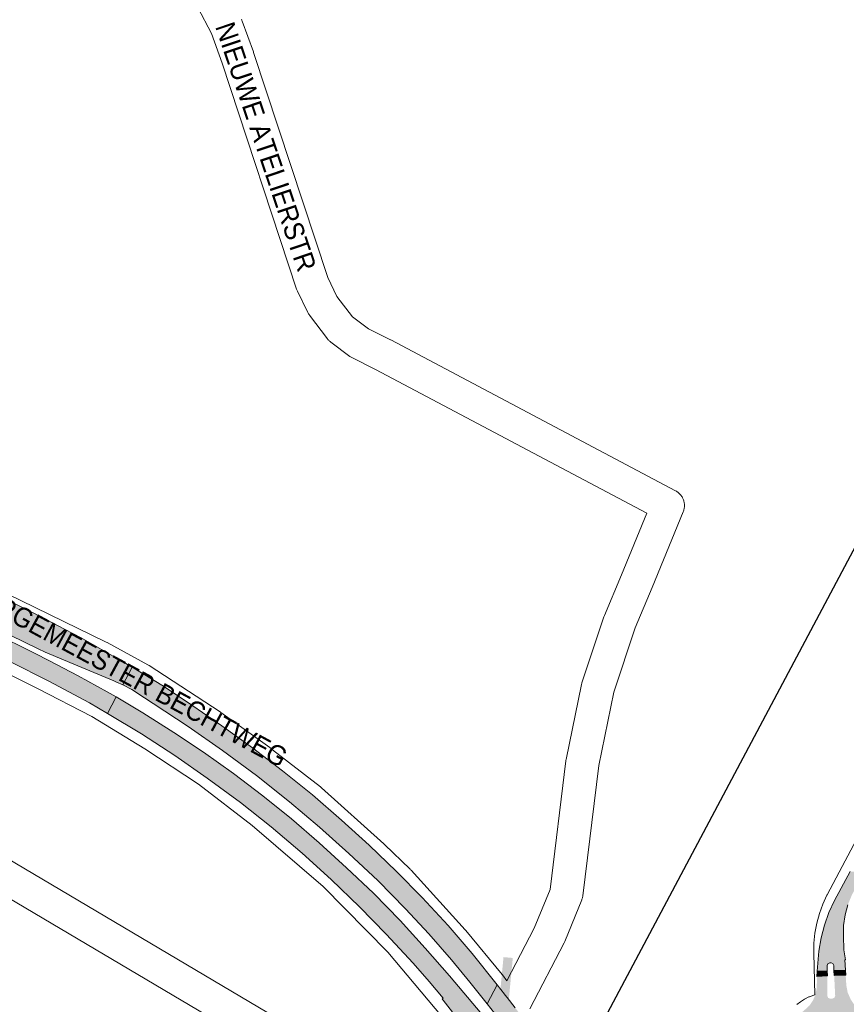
# Paper-space layout 'Layout1' of a CAD drawing. Header units: metres. Extents: x 123097 to 144122, y 392739 to 407589.
# Tile 440 of 510: x 136581 to 136904, y 398862 to 399248. Entities that reach past the tile are written whole.
import ezdxf
from ezdxf.enums import TextEntityAlignment as Align

# ---------------------------------------------------------------- set-up
doc = ezdxf.new("R2010")
doc.units = ezdxf.units.M
doc.header["$MEASUREMENT"] = 0
for name, color, linetype, lineweight in [('gs-anno-wegen algemeen tekst', 7, 'Continuous', 0), ('gs-knt-hoofdweg', 7, 'Continuous', 0), ('gs-knt-spoorlijn', 7, 'Continuous', 30), ('gs-knt-wegen algemeen', 7, 'Continuous', 0), ('gs-symb-viaduct', 7, 'Continuous', 0), ('ir-ARC-asfalt-hoofdwegen-te inspecteren', 5, 'Continuous', 0)]:
    doc.layers.add(name, color=color, linetype=linetype, lineweight=lineweight)
doc.styles.add('Style-Arial', font='arial.ttf')

# ---------------------------------------------------------------- blocks, each defined once
blk = doc.blocks.new('gg0-viaduct_6')
at = {"layer": 'gs-symb-viaduct', "linetype": 'Continuous'}
blk.add_hatch(color=7, dxfattribs=at).paths.add_polyline_path([(-55.76, -16.89), (-58, -14), (-40, 0), (40, 0), (58, -14), (55.76, -16.89), (38.75, -3.66), (-38.75, -3.66)])

psp = doc.layouts.get("Layout1")

# ---------------------------------------------------------------- hatches: boundary and pattern name
at = {"layer": 'ir-ARC-asfalt-hoofdwegen-te inspecteren', "linetype": 'Continuous', "lineweight": 13}
for points in [[(136621.011, 398986.92), (136624.724, 398993.801), (136619.779, 398996.767), (136604.663, 399005.283), (136585.71, 399015.318), (136570.114, 399023.029), (136565.733, 399025.743), (136563.583, 399027.074), (136542.079, 399040.375), (136538.526, 399042.268), (136534.913, 399043.847), (136520.243, 399050.08), (136503.99, 399057), (136485.501, 399064.84), (136464.669, 399073.703), (136457.058, 399076.956), (136456.708, 399077.106), (136450.203, 399079.409), (136443.73, 399064.107), (136445.546, 399063.373), (136478.15, 399049.499), (136496.641, 399041.7), (136514.561, 399034.12), (136529.311, 399027.847), (136544.437, 399021.341), (136555.989, 399016.185), (136558.328, 399015.106), (136560.61, 399014.052), (136565.34, 399011.869), (136568, 399010.585), (136571.467, 399008.95), (136587.834, 399001.002), (136590.556, 398999.761), (136603.389, 398994.408), (136617.566, 398988.468), (136618.556, 398988.037)], [(136767.707, 398869.371), (136757.898, 398881.695), (136748.456, 398892.583), (136738.258, 398903.665), (136728.296, 398913.84), (136717.614, 398924.054), (136706.689, 398933.949), (136695.319, 398943.79), (136683.576, 398953.252), (136671.845, 398962.226), (136659.866, 398970.873), (136648.479, 398978.709), (136636.962, 398986.361), (136624.724, 398993.801), (136621.011, 398986.92), (136624.547, 398985.054), (136629.588, 398981.776), (136632.887, 398979.651), (136646.662, 398970.619), (136660.153, 398961.181), (136673.408, 398951.368), (136686.302, 398941.149), (136698.115, 398931.186), (136709.639, 398920.836), (136720.924, 398910.22), (136731.79, 398899.178), (136740.966, 398889.319), (136749.845, 398879.153), (136757.008, 398870.485), (136763.84, 398861.895)], [(136899.558, 398876.999), (136899.648, 398874.979), (136904.143, 398875.157), (136903.913, 398879.113), (136904.202, 398879.122), (136903.546, 398883.07), (136903.364, 398888.551), (136903.428, 398892.692), (136904.012, 398896.793), (136905.106, 398900.787), (136906.693, 398904.613), (136911.45, 398913.592), (136905.984, 398913.788), (136899.902, 398902.374), (136897.704, 398897.667), (136895.943, 398892.78), (136894.633, 398887.753), (136893.785, 398882.628), (136893.028, 398874.69), (136897.041, 398874.84), (136897.012, 398876.929), (136897.314, 398877.622), (136897.996, 398877.946), (136898.519, 398877.956), (136899.228, 398877.684)], [(136770.89, 398865.332), (136770.604, 398865.695), (136767.707, 398869.371), (136763.84, 398861.895), (136766.63, 398858.267), (136766.914, 398857.899), (136767.639, 398856.956), (136772.223, 398850.997), (136773.997, 398848.691), (136780.495, 398839.721), (136780.744, 398839.378), (136780.954, 398839.088), (136781.077, 398838.918), (136784.354, 398834.118), (136786.497, 398830.979), (136788.921, 398827.429), (136790.768, 398824.565), (136793.159, 398820.858), (136795.272, 398817.583), (136795.684, 398816.944), (136796.12, 398816.268), (136796.284, 398816.013), (136797.289, 398814.346), (136801.796, 398806.865), (136803.957, 398803.278), (136806.19, 398799.384), (136810.629, 398791.641), (136814.901, 398799.718), (136810.42, 398807.422), (136808.345, 398810.991), (136806.127, 398814.579), (136801.642, 398821.833), (136800.231, 398824.115), (136800.018, 398824.459), (136799.796, 398824.795), (136799.45, 398825.32), (136797.269, 398828.625), (136794.892, 398832.226), (136792.772, 398835.438), (136790.862, 398838.191), (136788.704, 398841.301), (136784.936, 398846.732), (136784.721, 398847.042), (136784.666, 398847.116), (136784.479, 398847.368), (136776.198, 398858.493), (136774.798, 398860.374), (136771.629, 398864.394)]]:
    psp.add_hatch(color=5, dxfattribs=at).paths.add_polyline_path(points, flags=0)
at = {"layer": 'ir-ARC-asfalt-hoofdwegen-te inspecteren', "linetype": 'Continuous', "lineweight": 13, "extrusion": (0, 0, -1)}
for points in [[(-136556.815, 399005.392), (-136562.296, 399002.904), (-136577.071, 398995.92), (-136592.059, 398988.342), (-136607.939, 398979.83), (-136615.085, 398975.726), (-136618.45, 398982.164), (-136614.919, 398984.184), (-136603.541, 398990.487), (-136592.034, 398996.466), (-136586.761, 398999.24), (-136569.665, 399007.565), (-136559.754, 399012.101), (-136557.468, 399013.147), (-136552.453, 399015.442), (-136533.222, 399023.897), (-136515.717, 399031.307), (-136490.874, 399041.766), (-136454.925, 399056.934), (-136442.845, 399062.044), (-136439.852, 399054.968), (-136441.603, 399054.677), (-136443.289, 399054.125), (-136448.346, 399051.86), (-136476.65, 399039.8), (-136489.365, 399034.534), (-136509.014, 399026.216), (-136536.298, 399014.645), (-136550.071, 399008.452), (-136554.52, 399006.433)], [(-136615.085, 398975.726), (-136628.361, 398967.765), (-136641.359, 398959.247), (-136654.151, 398950.35), (-136667.082, 398940.863), (-136679.146, 398931.31), (-136691.348, 398920.921), (-136702.69, 398910.631), (-136713.797, 398899.93), (-136724.198, 398889.274), (-136734.769, 398877.841), (-136741.128, 398870.642), (-136746.519, 398864.123), (-136746.179, 398863.827), (-136746.561, 398863.349), (-136752.025, 398856.373), (-136751.949, 398855.557), (-136752.424, 398854.95), (-136753.474, 398853.64), (-136753.997, 398853.025), (-136754.801, 398852.885), (-136757.466, 398849.569), (-136761.745, 398857.843), (-136749.06, 398872.849), (-136739.528, 398883.714), (-136729.655, 398894.6), (-136719.25, 398905.243), (-136708.651, 398915.261), (-136697.977, 398924.996), (-136687.119, 398934.401), (-136675.88, 398943.449), (-136664.411, 398952.139), (-136652.677, 398960.493), (-136640.971, 398968.31), (-136628.867, 398975.963), (-136618.45, 398982.164)]]:
    psp.add_hatch(color=5, dxfattribs=at).paths.add_polyline_path(points, flags=0)
h = psp.add_hatch(color=5, dxfattribs=at)
h.paths.add_polyline_path([(-136893.94, 398816.866), (-136898.239, 398816.954), (-136897.827, 398824.869), (-136898.074, 398825.638), (-136898.801, 398825.99), (-136899.95, 398826.036), (-136900.672, 398825.783), (-136900.947, 398825.069), (-136901.023, 398817.043), (-136904.917, 398817.22), (-136905.04, 398821.752), (-136905.424, 398823.833), (-136906.087, 398825.842), (-136906.939, 398827.613), (-136908.097, 398829.201), (-136909.522, 398830.555), (-136912.55, 398833.415), (-136915.548, 398836.427), (-136918.054, 398838.186), (-136920.903, 398839.305), (-136923.936, 398839.722), (-136926.995, 398839.863), (-136926.914, 398844.21), (-136918.917, 398843.981), (-136918.207, 398844.275), (-136917.881, 398844.97), (-136917.841, 398846.121), (-136918.16, 398846.814), (-136918.873, 398847.085), (-136926.887, 398846.882), (-136926.805, 398851.001), (-136921.762, 398851.153), (-136919.093, 398851.66), (-136918.582, 398851.829), (-136916.63, 398852.741), (-136914.876, 398853.994), (-136913.381, 398855.546), (-136911.806, 398857.424), (-136910.035, 398859.117), (-136908.658, 398860.502), (-136907.337, 398861.981), (-136906.252, 398863.641), (-136905.055, 398866.278), (-136904.511, 398869.123), (-136904.254, 398873.121), (-136899.742, 398872.983), (-136900.143, 398865.122), (-136899.873, 398864.359), (-136899.139, 398864.019), (-136898.056, 398864.01), (-136897.374, 398864.292), (-136897.079, 398864.969), (-136897.064, 398872.862), (-136892.968, 398872.617), (-136892.955, 398869.943), (-136892.835, 398867.666), (-136892.342, 398865.44), (-136891.489, 398863.326), (-136890.038, 398861.238), (-136888.162, 398859.521), (-136886.659, 398858.227), (-136885.332, 398856.753), (-136883.684, 398854.858), (-136881.775, 398853.225), (-136879.647, 398851.89), (-136877.419, 398850.964), (-136875.066, 398850.434), (-136870.88, 398849.924), (-136870.915, 398845.616), (-136878.78, 398845.981), (-136879.51, 398845.722), (-136879.836, 398845.02), (-136879.876, 398843.952), (-136879.629, 398843.233), (-136878.933, 398842.927), (-136870.925, 398842.901), (-136870.991, 398839.076), (-136875.076, 398838.939), (-136877.9, 398838.544), (-136880.566, 398837.532), (-136882.681, 398836.059), (-136884.443, 398834.178), (-136885.381, 398832.986), (-136886.475, 398831.934), (-136889.043, 398829.608), (-136891.294, 398826.975), (-136892.64, 398824.211), (-136893.469, 398821.25)])
h.paths.add_polyline_path([(-136897.337, 398832.558), (-136900.366, 398832.559), (-136903.306, 398833.284), (-136905.987, 398834.691), (-136908.253, 398836.7), (-136909.973, 398839.192), (-136911.046, 398842.024), (-136911.411, 398845.03), (-136911.046, 398848.036), (-136909.971, 398850.867), (-136908.251, 398853.359), (-136905.984, 398855.366), (-136903.303, 398856.773), (-136900.363, 398857.498), (-136897.334, 398857.497), (-136894.395, 398856.772), (-136891.713, 398855.365), (-136889.447, 398853.357), (-136887.727, 398850.864), (-136886.654, 398848.033), (-136886.289, 398845.027), (-136886.654, 398842.021), (-136887.728, 398839.19), (-136889.449, 398836.698), (-136891.716, 398834.69), (-136894.397, 398833.283)], flags=16)

# ---------------------------------------------------------------- linework, layer by layer
at = {"layer": 'gs-knt-hoofdweg', "color": 7, "linetype": 'Continuous', "flags": 128}
for points in [[(136570.03, 399025.317), (136614.577, 399003.617), (136614.885, 399003.458), (136630.858, 398994.802), (136631.145, 398994.64), (136631.424, 398994.465), (136659.158, 398976.339), (136659.465, 398976.128), (136679.5, 398961.661), (136679.72, 398961.496), (136698.479, 398946.945), (136698.708, 398946.76), (136698.93, 398946.567), (136723.348, 398924.569), (136723.54, 398924.39), (136733.621, 398914.689), (136733.809, 398914.502), (136733.99, 398914.309), (136755.216, 398890.992), (136755.351, 398890.841), (136755.481, 398890.686), (136769.646, 398873.453), (136769.806, 398873.251), (136771.538, 398871.001)], [(136756.702, 398843.449), (136751.022, 398851.084), (136724.926, 398882.174), (136699.54, 398907.874), (136671.656, 398931.85), (136650.697, 398948.032), (136629.68, 398961.887), (136608.862, 398974.461), (136587.578, 398985.501), (136565.268, 398996.594)]]:
    psp.add_lwpolyline(points, dxfattribs=at)
at = {"layer": 'gs-knt-spoorlijn', "color": 7, "linetype": 'Continuous', "flags": 128}
psp.add_lwpolyline([(136440.809, 398162.054), (136659.455, 398573.261), (136824.302, 398883.411), (137006.788, 399227.039), (137164.629, 399524.059), (137357.969, 399888.975), (137405.615, 399978.781), (137455.421, 400072.684), (137503.887, 400164.003), (137558.844, 400267.626), (137626.713, 400395.444), (137684.526, 400504.785), (137746.249, 400620.476), (137774.533, 400671.148), (137821.374, 400749.994)], dxfattribs=at)
at = {"layer": 'gs-knt-wegen algemeen', "color": 7, "linetype": 'Continuous', "flags": 128}
for points in [[(136771.538, 398871.001), (136782.265, 398891.531), (136788.426, 398906.741), (136794.616, 398957.169), (136794.653, 398957.427), (136794.7, 398957.683), (136800.709, 398987.002), (136800.766, 398987.256), (136800.833, 398987.508), (136800.911, 398987.756), (136809.533, 399013.586), (136809.615, 399013.818), (136809.706, 399014.046), (136816.417, 399030.02), (136826.317, 399054.186), (136720.011, 399110.544), (136710.986, 399115.025), (136710.727, 399115.161), (136710.474, 399115.308), (136710.229, 399115.467), (136709.991, 399115.636), (136702.516, 399121.208), (136702.278, 399121.394), (136702.048, 399121.592), (136701.828, 399121.8), (136701.617, 399122.018), (136701.417, 399122.246), (136701.228, 399122.482), (136694.194, 399131.718), (136694.009, 399131.974), (136693.836, 399132.239), (136693.676, 399132.512), (136693.529, 399132.793), (136689.426, 399141.149), (136689.3, 399141.422), (136689.186, 399141.701), (136689.086, 399141.984), (136659.956, 399230.573), (136655.74, 399242.1), (136650.395, 399252.392)], [(136667.487, 399247.729), (136667.61, 399247.48), (136667.723, 399247.225), (136667.824, 399246.966), (136672.221, 399234.945), (136672.291, 399234.743), (136701.313, 399146.481), (136704.937, 399139.101), (136711.031, 399131.1), (136717.301, 399126.426), (136725.879, 399122.167), (136726.033, 399122.088), (136837.626, 399062.927), (136837.905, 399062.77), (136838.175, 399062.6), (136838.437, 399062.417), (136838.689, 399062.222), (136838.932, 399062.014), (136839.164, 399061.794), (136839.385, 399061.564), (136839.595, 399061.323), (136839.792, 399061.071), (136839.977, 399060.811), (136840.149, 399060.542), (136840.307, 399060.264), (136840.452, 399059.98), (136840.582, 399059.688), (136840.698, 399059.39), (136840.8, 399059.088), (136840.886, 399058.78), (136840.957, 399058.469), (136841.013, 399058.154), (136841.053, 399057.837), (136841.078, 399057.519), (136841.087, 399057.199), (136841.08, 399056.88), (136841.058, 399056.561), (136841.02, 399056.244), (136840.967, 399055.929), (136840.898, 399055.617), (136840.814, 399055.309), (136840.715, 399055.006), (136840.601, 399054.707), (136828.454, 399025.057), (136828.432, 399025.004), (136821.805, 399009.23), (136813.385, 398984.005), (136807.508, 398955.324), (136801.245, 398904.301), (136801.204, 398904.019), (136801.15, 398903.739), (136801.085, 398903.461), (136801.007, 398903.187), (136800.918, 398902.916), (136800.817, 398902.65), (136794.215, 398886.351), (136794.09, 398886.062), (136793.951, 398885.78), (136780.469, 398859.979)], [(136885.05, 398861.632), (136886.536, 398862.764), (136888.115, 398863.763), (136889.774, 398864.622), (136890.029, 398864.734), (136890.289, 398864.835), (136892.159, 398865.515), (136891.718, 398881.771), (136891.717, 398881.811), (136891.795, 398885.738), (136892.193, 398889.646), (136892.908, 398893.508), (136893.935, 398897.299), (136895.268, 398900.994), (136896.898, 398904.568), (136896.957, 398904.683), (136912.158, 398933.284)], [(136568.677, 398923.005), (136684.494, 398854.434), (136730.062, 398828.121), (136737.464, 398824.965), (136739.895, 398824.298), (136741.859, 398824.246), (136743.448, 398824.466), (136745.002, 398825.106), (136747.274, 398826.31), (136747.51, 398826.489), (136756.702, 398843.449)], [(136677.891, 398843.212), (136562.348, 398911.622)]]:
    psp.add_lwpolyline(points, dxfattribs=at)
at = {"layer": 'ir-ARC-asfalt-hoofdwegen-te inspecteren', "color": 5, "linetype": 'Continuous', "lineweight": 13, "flags": 128}
for points in [[(136571.467, 399008.95), (136587.834, 399001.002), (136590.556, 398999.761), (136603.389, 398994.408), (136617.566, 398988.468), (136618.556, 398988.037), (136621.011, 398986.92), (136624.724, 398993.801), (136619.779, 398996.767), (136604.663, 399005.283), (136585.71, 399015.318), (136570.114, 399023.029)], [(136577.071, 398995.92), (136592.059, 398988.342), (136607.939, 398979.83), (136615.085, 398975.726), (136618.45, 398982.164), (136614.919, 398984.184), (136603.541, 398990.487), (136592.034, 398996.466), (136586.761, 398999.24), (136569.665, 399007.565)], [(136905.984, 398913.788), (136899.902, 398902.374), (136897.704, 398897.667), (136895.943, 398892.78), (136894.633, 398887.753), (136893.785, 398882.628), (136893.028, 398874.69), (136897.041, 398874.84), (136897.012, 398876.929), (136897.314, 398877.622), (136897.996, 398877.946), (136898.519, 398877.956), (136899.228, 398877.684), (136899.558, 398876.999), (136899.648, 398874.979), (136904.143, 398875.157), (136903.913, 398879.113), (136904.202, 398879.122), (136903.546, 398883.07), (136903.364, 398888.551), (136903.428, 398892.692), (136904.012, 398896.793), (136905.106, 398900.787)]]:
    psp.add_lwpolyline(points, dxfattribs=at)
at = {"layer": 'ir-ARC-asfalt-hoofdwegen-te inspecteren', "color": 5, "linetype": 'Continuous', "lineweight": 13}
psp.add_lwpolyline([(136767.707, 398869.371), (136757.898, 398881.695), (136748.456, 398892.583), (136738.258, 398903.665), (136728.296, 398913.84), (136717.614, 398924.054), (136706.689, 398933.949), (136695.319, 398943.79), (136683.576, 398953.252), (136671.845, 398962.226), (136659.866, 398970.873), (136648.479, 398978.709), (136636.962, 398986.361), (136624.724, 398993.801), (136621.011, 398986.92), (136624.547, 398985.054), (136629.588, 398981.776), (136632.887, 398979.651), (136646.662, 398970.619), (136660.153, 398961.181), (136673.408, 398951.368), (136686.302, 398941.149), (136698.115, 398931.186), (136709.639, 398920.836), (136720.924, 398910.22), (136731.79, 398899.178), (136740.966, 398889.319), (136749.845, 398879.153), (136757.008, 398870.485), (136763.84, 398861.895)], close=True, dxfattribs=at)
for points in [[(136761.745, 398857.843), (136749.06, 398872.849), (136739.528, 398883.714), (136729.655, 398894.6), (136719.25, 398905.243), (136708.651, 398915.261), (136697.977, 398924.996), (136687.119, 398934.401), (136675.88, 398943.449), (136664.411, 398952.139), (136652.677, 398960.493), (136640.971, 398968.31), (136628.867, 398975.963), (136618.45, 398982.164), (136615.085, 398975.726), (136628.361, 398967.765), (136641.359, 398959.247), (136654.151, 398950.35), (136667.082, 398940.863), (136679.146, 398931.31), (136691.348, 398920.921), (136702.69, 398910.631), (136713.797, 398899.93), (136724.198, 398889.274), (136734.769, 398877.841), (136741.128, 398870.642), (136746.519, 398864.123), (136746.179, 398863.827), (136746.561, 398863.349), (136752.025, 398856.373)], [(136774.798, 398860.374), (136771.629, 398864.394), (136770.89, 398865.332), (136770.604, 398865.695), (136767.707, 398869.371), (136763.84, 398861.895), (136766.63, 398858.267)]]:
    psp.add_lwpolyline(points, dxfattribs=at)
at = {"layer": 'ir-ARC-asfalt-hoofdwegen-te inspecteren', "color": 5, "linetype": 'Continuous', "lineweight": 13, "flags": 128}
for points in [[(136892.968, 398872.617), (136897.064, 398872.862), (136897.041, 398874.84), (136893.028, 398874.69)], [(136899.648, 398874.979), (136899.742, 398872.983), (136904.254, 398873.121), (136904.143, 398875.157)]]:
    psp.add_lwpolyline(points, close=True, dxfattribs=at)
at = {"layer": 'ir-ARC-asfalt-hoofdwegen-te inspecteren', "color": 5, "linetype": 'Continuous', "lineweight": 13}
for points in [[(136892.968, 398872.617), (136897.064, 398872.862), (136893.028, 398874.69), (136897.041, 398874.84)], [(136899.648, 398874.979), (136899.742, 398872.983), (136904.143, 398875.157), (136904.254, 398873.121)]]:
    psp.add_solid(points, dxfattribs=at)

# ---------------------------------------------------------------- block references
at = {"layer": 'gs-symb-viaduct', "color": 7, "linetype": 'Continuous', "rotation": 122.3606306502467}
psp.add_blockref('gg0-viaduct_6', (136789.412, 398823.759), dxfattribs=at)

# ---------------------------------------------------------------- texts
at = {"layer": 'gs-anno-wegen algemeen tekst', "color": 7, "transparency": 33554636, "style": 'Style-Arial', "width": 0.909091}
psp.add_text('NIEUWE ATELIERSTR', height=7.7, rotation=288.62914, dxfattribs=at).set_placement((136677.122, 399197.752), align=Align.MIDDLE_CENTER)
at = {"layer": 'gs-anno-wegen algemeen tekst', "color": 7, "style": 'Style-Arial', "width": 0.909091}
psp.add_text('BURGEMEESTER BECHTWEG', height=7.7, rotation=331.54609, dxfattribs=at).set_placement((136622.548, 398991.333), align=Align.MIDDLE_CENTER)

doc.saveas('drawing.dxf')
